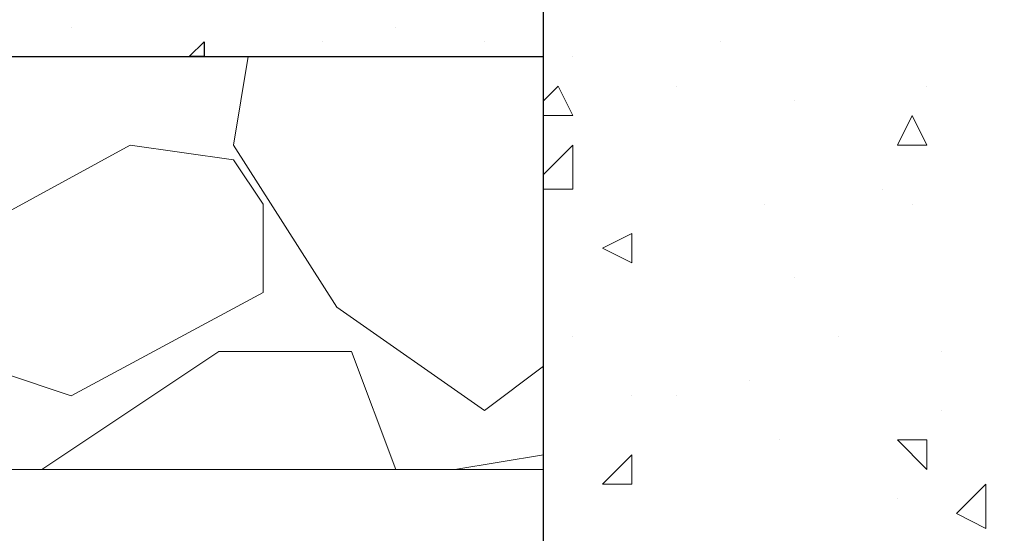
# Model space of a CAD drawing. Header units: metres. Extents: x 5.7 to 89.8, y 4 to 63.5.
# Tile 409 of 475: x 65.808 to 66.451, y 49.17 to 49.506. Entities that reach past the tile are written whole.
import ezdxf

# ---------------------------------------------------------------- set-up
doc = ezdxf.new("R2010")
doc.units = ezdxf.units.M
doc.header["$MEASUREMENT"] = 0
for name, color, linetype in [('PDF17_hatch', 7, 'Continuous'), ('PDF17_hatch-borshi', 7, 'Continuous'), ('PDF17_kaff', 7, 'Continuous'), ('PDF17_wall', 7, 'Continuous')]:
    doc.layers.add(name, color=color, linetype=linetype)

msp = doc.modelspace()

# ---------------------------------------------------------------- linework, layer by layer
at = {"layer": 'PDF17_hatch', "lineweight": 25}
for points in [[(65.84209, 49.50116), (65.84209, 49.50116)], [(66.05398, 49.50116), (66.05398, 49.50116)], [(66.00582, 49.49153), (66.00582, 49.49153)], [(66.11177, 49.49153), (66.11177, 49.49153)], [(65.88062, 49.4819), (65.88062, 49.4819)], [(66.06361, 49.4819), (66.06361, 49.4819)], [(66.06361, 49.4819), (66.06361, 49.4819)]]:
    msp.add_lwpolyline(points, dxfattribs=at)
msp.add_lwpolyline([(65.92877, 49.49153), (65.92877, 49.4819), (65.91914, 49.4819)], close=True, dxfattribs=at)
at = {"layer": 'PDF17_hatch-borshi', "lineweight": 18}
for points in [[(66.26587, 49.49153), (66.26587, 49.49153)], [(65.95767, 49.4819), (65.94804, 49.42411), (66.01546, 49.31816), (66.11177, 49.25075), (66.15029, 49.27964)], [(66.16955, 49.4819), (66.16955, 49.4819)], [(66.15029, 49.453), (66.15992, 49.46263), (66.16955, 49.44337), (66.15029, 49.44337)], [(66.23697, 49.46263), (66.23697, 49.46263)], [(66.4007, 49.46263), (66.4007, 49.46263)], [(66.31402, 49.453), (66.31402, 49.453)], [(66.15029, 49.40485), (66.16955, 49.42411), (66.16955, 49.39521), (66.15029, 49.39521)], [(66.37181, 49.39521), (66.37181, 49.39521)], [(66.29476, 49.38558), (66.29476, 49.38558)], [(66.39107, 49.38558), (66.39107, 49.38558)], [(66.20808, 49.34706), (66.20808, 49.34706)], [(66.31402, 49.33743), (66.31402, 49.33743)], [(66.16955, 49.2989), (66.16955, 49.2989)], [(66.34292, 49.2989), (66.34292, 49.2989)], [(65.82283, 49.21222), (65.93841, 49.28927), (66.02509, 49.28927), (66.05398, 49.21222)], [(66.41033, 49.28927), (66.41033, 49.28927)], [(66.28513, 49.27001), (66.28513, 49.27001)], [(66.20808, 49.26038), (66.20808, 49.26038)], [(66.23697, 49.26038), (66.23697, 49.26038)], [(66.41033, 49.25075), (66.41033, 49.25075)], [(66.30439, 49.23148), (66.30439, 49.23148)], [(66.0925, 49.21222), (66.15029, 49.22185)], [(66.38144, 49.19296), (66.38144, 49.19296)]]:
    msp.add_lwpolyline(points, dxfattribs=at)
for points in [[(66.39107, 49.44337), (66.4007, 49.42411), (66.38144, 49.42411)], [(65.94804, 49.41448), (65.88062, 49.42411), (65.77468, 49.36632), (65.75541, 49.28927), (65.84209, 49.26038), (65.9673, 49.3278), (65.9673, 49.38558)], [(66.20808, 49.36632), (66.20808, 49.34706), (66.18882, 49.35669)], [(66.4007, 49.23148), (66.4007, 49.21222), (66.38144, 49.23148)], [(66.20808, 49.22185), (66.20808, 49.20259), (66.18882, 49.20259)], [(66.43923, 49.20259), (66.43923, 49.1737), (66.41997, 49.18333)]]:
    msp.add_lwpolyline(points, close=True, dxfattribs=at)
at = {"layer": 'PDF17_kaff', "lineweight": 30}
msp.add_lwpolyline([(64.41668, 49.63599), (65.70726, 49.63599), (65.70726, 49.4819), (66.15029, 49.4819)], dxfattribs=at)
at = {"layer": 'PDF17_kaff', "lineweight": 20}
msp.add_lwpolyline([(65.03307, 49.21222), (66.15029, 49.21222)], dxfattribs=at)
at = {"layer": 'PDF17_wall', "lineweight": 25}
msp.add_lwpolyline([(65.83246, 48.47062), (65.83246, 48.78845), (66.15029, 48.78845), (66.15029, 49.75157), (66.47775, 49.75157), (66.47775, 48.78845), (70.7829, 48.78845), (70.7829, 49.75157), (71.10073, 49.75157), (71.10073, 48.78845), (71.42819, 48.78845), (71.42819, 48.47062)], dxfattribs=at)

doc.saveas('drawing.dxf')
